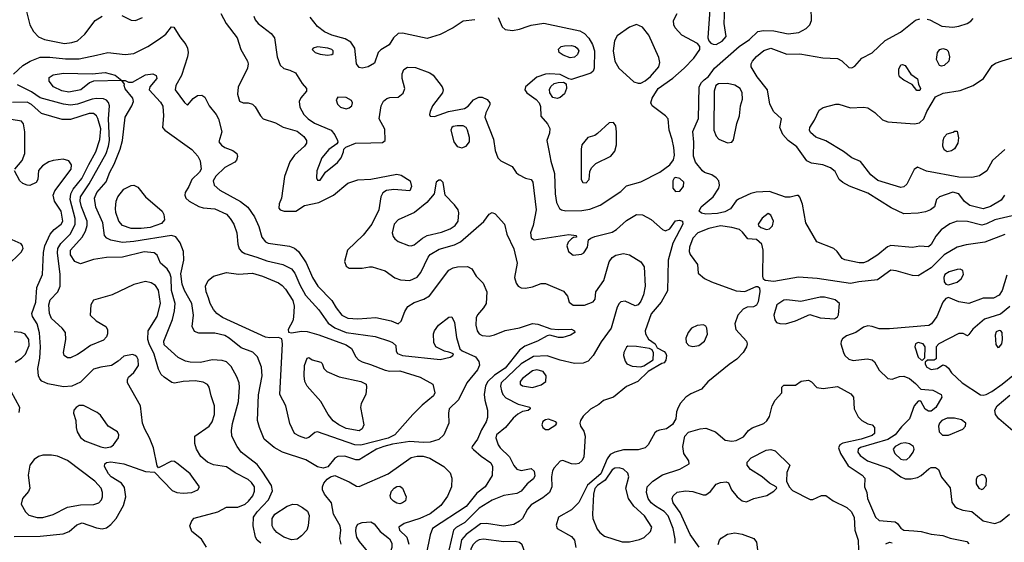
# Model space of a CAD drawing. Extents: x 1173029 to 1307123, y 522559 to 678521.
# Tile 498 of 623: x 1222294 to 1229111, y 636480 to 640101. Entities that reach past the tile are written whole.
import ezdxf

# ---------------------------------------------------------------- set-up
doc = ezdxf.new("R2010")
doc.units = 0

msp = doc.modelspace()

# ---------------------------------------------------------------- linework, layer by layer
at = {"layer": '0CON10XD'}
for points in [[(1227073.9, 640205), (1227058.5, 639975), (1227065.4, 639955.4), (1227079.5, 639939.5), (1227095, 639930.6), (1227115, 639929.1), (1227157.2, 639952.8), (1227186.2, 639985), (1227172.3, 640075), (1227175.5, 640185.5)], [(1222335.6, 640175.6), (1222363.6, 640065), (1222389.7, 640019.7), (1222425, 639981.8), (1222465, 639963.9), (1222605, 639935.3), (1222655, 639942.3), (1222694.7, 639955.3), (1222745, 640000), (1222815.5, 640095), (1222864.8, 640125.2)], [(1223000.7, 640130.7), (1223065, 640098.5), (1223095, 640095.4), (1223145, 640115.6)], [(1223687.1, 640145), (1223722.9, 640075), (1223800, 639975), (1223824, 639894), (1223871.8, 639815), (1223876.4, 639795), (1223871.8, 639765), (1223807.3, 639632.7), (1223802.5, 639585), (1223815, 639536.7), (1223840, 639525), (1223875, 639525.8), (1223905, 639517.1), (1223925, 639497.1), (1223960.4, 639435), (1223980, 639415), (1224065.9, 639385.9), (1224117.2, 639357.2), (1224215, 639328.5), (1224261.9, 639291.9), (1224280, 639265), (1224278.5, 639245), (1224266.7, 639225), (1224196.6, 639163.4), (1224164.6, 639115.4), (1224127.7, 639015), (1224106.9, 638865), (1224090, 638825), (1224088, 638795), (1224096.7, 638785), (1224125, 638775.7), (1224205, 638775.7), (1224266.7, 638815), (1224365, 638834.7), (1224466.5, 638885), (1224565, 638968.9), (1224635, 638991.9), (1224724.4, 638995.6), (1224905, 639030.5), (1224935, 639023.5), (1224998.1, 638985), (1225006.9, 638945), (1224995, 638916.2), (1224885, 638924.6), (1224832.8, 638917.2), (1224807.6, 638902.4), (1224794.4, 638875), (1224780.5, 638785), (1224731.5, 638685), (1224671.9, 638608.1), (1224563.1, 638505), (1224543.5, 638425), (1224555, 638393.8), (1224575, 638378.8), (1224665, 638380), (1224715, 638390), (1224735, 638388.1), (1224825, 638361.9), (1224892.1, 638312.1), (1224929.8, 638299.8), (1224995, 638295.4), (1225045, 638318.5), (1225070.8, 638349.2), (1225121.2, 638455), (1225136, 638474), (1225198.5, 638511.5), (1225305, 638541.6), (1225345, 638561.5), (1225506.5, 638703.5), (1225545, 638754), (1225565, 638766), (1225585, 638756), (1225649.4, 638685), (1225667.7, 638615), (1225714.1, 638514.1), (1225737.8, 638415), (1225720, 638315), (1225732, 638275), (1225745.8, 638255.8), (1225765, 638244), (1225795, 638242), (1225845, 638250.8), (1225905, 638272.5), (1225935, 638272.5), (1226059.4, 638219.4), (1226086.4, 638186.4)], [(1223914.4, 640125), (1223925, 640100), (1223945.3, 640075.3), (1224035, 640006.5), (1224059.1, 639975), (1224076.5, 639845), (1224096.8, 639786.8), (1224122.1, 639762.1), (1224165, 639750.6), (1224202.4, 639732.4), (1224249.3, 639659.3), (1224280, 639625), (1224280, 639605), (1224241.1, 639558.9), (1224229.4, 639535), (1224234.5, 639495), (1224261.5, 639445), (1224291.2, 639415), (1224335.2, 639385.2), (1224450, 639335), (1224475, 639303.8), (1224494.2, 639265), (1224496.2, 639253.8), (1224489.5, 639240.5), (1224435, 639201.5), (1224385.6, 639145), (1224350.8, 639055), (1224350, 639005), (1224355, 638990), (1224375, 638990), (1224411.2, 639045), (1224495, 639112.7), (1224519.5, 639145), (1224536, 639185), (1224537.5, 639205), (1224551.7, 639218.3), (1224620, 639245), (1224725, 639247.1), (1224805, 639250.8), (1224823.8, 639265), (1224821.7, 639341.7), (1224783.5, 639415), (1224795.5, 639505), (1224812.7, 639537.3), (1224835, 639555.6), (1224857.2, 639562.8), (1224915, 639563.9), (1224948.2, 639591.8), (1224960.3, 639625), (1224942.5, 639695), (1224942.7, 639727.3), (1224954.4, 639755.6), (1224978.5, 639771.5), (1225035, 639770), (1225134.1, 639734.1), (1225156.5, 639716.5), (1225220, 639635), (1225225.6, 639615), (1225221.9, 639595), (1225153.1, 639505), (1225136.2, 639465), (1225131.2, 639445), (1225135, 639433.3), (1225165, 639431.2), (1225262.5, 639465), (1225373.7, 639486.3), (1225398, 639502), (1225435, 639547.1), (1225473.3, 639565), (1225495, 639564.6), (1225529.5, 639549.5), (1225548.1, 639525), (1225548.5, 639511.5), (1225520.5, 639455), (1225513.6, 639425), (1225575, 639273.3), (1225586.5, 639195), (1225603.6, 639143.6), (1225625, 639122.5), (1225703.3, 639085), (1225732.1, 639042.1), (1225748.3, 639028.3), (1225795, 639004), (1225835, 638993.8), (1225847.1, 638975), (1225868.9, 638785), (1225848.2, 638675), (1225829.5, 638625), (1225835, 638590), (1225855, 638577.1), (1226095, 638613.3), (1226147, 638607), (1226150, 638595), (1226128.3, 638591.7), (1226115, 638582.5), (1226091.2, 638558.8), (1226082, 638535), (1226092.5, 638495), (1226125, 638469.2), (1226182.7, 638477.3), (1226198.8, 638485), (1226226, 638525), (1226232.5, 638575), (1226247.5, 638587.5), (1226275, 638600), (1226395, 638629.2), (1226425, 638647.9), (1226495, 638710.6), (1226565, 638751.9), (1226605, 638748.9), (1226665, 638717.5), (1226745, 638647.1), (1226765, 638639.2), (1226795, 638651.2), (1226835, 638706.7), (1226863, 638713), (1226883.8, 638705), (1226884.2, 638685), (1226816.7, 638553.3), (1226783.6, 638435), (1226778.3, 638221.7), (1226735.4, 638144.6), (1226665, 638064.4), (1226624.5, 637945), (1226625.7, 637925), (1226648.6, 637888.6), (1226693.3, 637855), (1226707, 637827), (1226755, 637802.5), (1226767.6, 637787.6), (1226771.9, 637775), (1226767.6, 637742.4), (1226755, 637723.8), (1226740.7, 637719.3)], [(1225605.9, 640115.9), (1225635, 640052.9), (1225655.5, 640034.5), (1225705, 640026.6), (1225755, 640034.6), (1225814.5, 640055.5), (1225835.7, 640064.3), (1225921.7, 640078.3), (1226173.1, 640023.1), (1226205, 640006.2), (1226233.7, 639973.7), (1226260.2, 639930.2), (1226273.9, 639885), (1226270.5, 639765), (1226264.5, 639745.5), (1226249.3, 639730.7), (1226115, 639688.1), (1226095, 639691.2), (1226035, 639721.8), (1225965, 639727.1), (1225935, 639723.5), (1225875, 639704.2), (1225795.8, 639635), (1225792, 639615), (1225804.2, 639595), (1225869.1, 639549.1), (1225891.2, 639525), (1225899.5, 639499.5), (1225902.7, 639432.7), (1225948.9, 639378.9), (1225965, 639346.7), (1225962.2, 639315), (1225944.5, 639265), (1225957.3, 639195), (1225970.9, 639120.9), (1225997.7, 639035), (1226001.9, 638895), (1226011.2, 638835), (1226032.1, 638792.1), (1226045, 638782.9), (1226075, 638776.7), (1226185, 638778.8), (1226241.5, 638788.5), (1226312.8, 638817.2), (1226455, 638910), (1226495, 638951.2), (1226595, 638978), (1226725, 639044), (1226795, 639095.8), (1226819.8, 639130.2), (1226827.2, 639162.8), (1226823.8, 639215), (1226812.3, 639272.3), (1226789.4, 639335), (1226782.9, 639415), (1226765.3, 639435.3), (1226673.4, 639503.4), (1226664.5, 639525), (1226673, 639557), (1226715.4, 639625), (1226814.8, 639695.2), (1226894.8, 639765.2), (1226961.2, 639835), (1227003.3, 639895), (1227002.9, 639915), (1226986.4, 639936.4), (1226878, 639995), (1226831.1, 640045), (1226822.2, 640065), (1226821.5, 640095), (1226846.9, 640145)], [(1229165, 638741.4), (1229045, 638715.2), (1228986.7, 638686.7), (1228955, 638677.3), (1228855, 638702), (1228785, 638705.9), (1228733.2, 638686.8), (1228674.7, 638645.3), (1228637.6, 638602.4), (1228605, 638544.2), (1228585, 638528.6), (1228525, 638533.3), (1228475, 638522), (1228325, 638537.3), (1228302.6, 638527.4), (1228235, 638472.9), (1228165, 638427.3), (1228135, 638417.7), (1228105, 638417.7), (1228006.4, 638436.4), (1227987.8, 638447.8), (1227953.8, 638495), (1227930, 638515), (1227813.1, 638563.1), (1227736.9, 638695), (1227714.3, 638824.3), (1227695, 638872.5), (1227685, 638882.5), (1227675, 638883.3), (1227629.3, 638870.7), (1227595, 638871.2), (1227485, 638910.4), (1227393.9, 638906.1), (1227355, 638896.5), (1227271.3, 638858.7), (1227254.4, 638845.6), (1227215, 638790), (1227175, 638770.7), (1227125, 638759.3), (1227045, 638754.6), (1227015, 638760), (1226997.5, 638775), (1227011.9, 638805), (1227095.4, 638874.6), (1227134, 638935), (1227140, 638955), (1227134, 638985), (1227116.4, 639006.4), (1227086.2, 639026.2), (1227035, 639042.9), (1227020.9, 639055), (1226973.9, 639113.9), (1226958, 639155), (1226961.7, 639251.7), (1226953.9, 639326.1), (1226993.1, 639416.9), (1226999.1, 639635), (1227013.5, 639666.5), (1227034, 639685), (1227063.1, 639706.9), (1227104, 639765), (1227274.6, 639915), (1227346.5, 639965), (1227405, 640019.4), (1227444, 640026), (1227515, 640023.8), (1227615, 640003.3), (1227687.6, 640012.4), (1227739.9, 640040.1), (1227763.5, 640065), (1227776.5, 640095), (1227774.6, 640184.6)], [(1222250.4, 639725), (1222315, 639783.3), (1222365.6, 639815), (1222435, 639841.8), (1222501.5, 639841.5), (1222611, 639829), (1222705, 639829.5), (1222825.3, 639854.7), (1222905, 639873.5), (1223025, 639860.9), (1223085, 639866.5), (1223182, 639915), (1223262.2, 639967.8), (1223305, 640000.8), (1223345, 640051.2), (1223360.3, 640050.3), (1223401.7, 639981.7), (1223445, 639930), (1223456.1, 639905), (1223460, 639875), (1223455.9, 639844.1), (1223413.5, 639715), (1223373.8, 639645), (1223371.2, 639615), (1223435, 639527.1), (1223455, 639510), (1223494.4, 639555), (1223524, 639576), (1223555, 639577.5), (1223575, 639564.3), (1223605.4, 639505), (1223655, 639445.5), (1223669.7, 639415), (1223694.5, 639325), (1223672.5, 639255), (1223691.2, 639231.2), (1223715, 639215.7), (1223770, 639195), (1223796.7, 639175), (1223803, 639153), (1223795, 639127.5), (1223783.8, 639115), (1223713.1, 639076.9), (1223652.4, 639017.6), (1223632.7, 638985), (1223640.6, 638955), (1223680.7, 638920.7), (1223822.7, 638842.7), (1223872.4, 638802.4), (1223920, 638735), (1223949.5, 638669.5), (1223970.5, 638595), (1223995, 638561.8), (1224015, 638553.4), (1224162, 638532), (1224197.3, 638517.3), (1224225.2, 638495.2), (1224277.1, 638417.1), (1224322.1, 638315), (1224358.8, 638255), (1224455.2, 638155.2), (1224485.7, 638105.7), (1224523.8, 638055), (1224565, 638033.1), (1224635, 638027.8), (1224758.9, 638038.9), (1224865, 638014.5), (1224915, 637994.4), (1224935, 638012.5), (1224959.7, 638080.3), (1224980.6, 638115), (1225025, 638142.5), (1225091.2, 638165), (1225131.1, 638188.9), (1225265.7, 638365), (1225295, 638382.2), (1225325, 638390), (1225395, 638391.4), (1225424.4, 638374.4), (1225455.4, 638325.4), (1225501.8, 638275), (1225527.5, 638215), (1225523.8, 638135), (1225505.3, 638104.7), (1225462.9, 638057.1), (1225454.5, 638035), (1225451.8, 637985), (1225460.5, 637945), (1225475, 637924.4), (1225495, 637913.3), (1225545, 637909.6), (1225581.1, 637918.9), (1225655, 637948.5), (1225755, 637965.4), (1225845.3, 637995.3), (1225881.5, 637991.5), (1225970.5, 637960.5), (1226025, 637953.8), (1226115, 637958), (1226135.9, 637945.9), (1226136.7, 637935), (1226107.5, 637915), (1226055, 637900), (1226025, 637900), (1225965, 637916.2), (1225945, 637912), (1225880, 637875), (1225791.5, 637838.5), (1225755, 637811.5), (1225655, 637686.1), (1225582.1, 637637.9), (1225535.9, 637595), (1225519.1, 637565), (1225508.7, 637505), (1225513.2, 637465), (1225533.1, 637395), (1225532.2, 637345), (1225523.6, 637315), (1225491, 637259), (1225463.8, 637196.2), (1225426.2, 637145), (1225423.3, 637135), (1225435, 637123.8), (1225488.1, 637078.1), (1225555, 637032), (1225568.1, 637005), (1225565, 636943.3), (1225515.6, 636865), (1225458, 636822), (1225385, 636729.7), (1225152.7, 636575), (1225135, 636533.3), (1225108.2, 636395)], [(1225445, 640101.4), (1225365, 640090), (1225294.3, 640045), (1225205, 639999.7), (1225115, 639971.2), (1225081.7, 639978.3), (1224945, 640006.9), (1224915, 640004.5), (1224881.9, 639975), (1224852.7, 639927.3), (1224795, 639893.3), (1224776.7, 639875), (1224749.7, 639800.3), (1224706.2, 639775), (1224665, 639764.6), (1224645, 639769.5), (1224626.1, 639795), (1224613.8, 639903.8), (1224586.6, 639946.6), (1224547.7, 639967.7), (1224454.8, 639994.8), (1224405, 640016.6), (1224355.5, 640055), (1224305, 640118.1)], [(1226575, 639660.5), (1226595, 639662.1), (1226625, 639676.9), (1226661.7, 639708.3), (1226718.9, 639775), (1226726.9, 639805), (1226719.5, 639839.5), (1226650.4, 639995), (1226605, 640050.5), (1226565, 640068.9), (1226515, 640049.1), (1226430.4, 639989.6), (1226411.8, 639955), (1226401.8, 639885), (1226414.7, 639815), (1226442.8, 639765), (1226545, 639671.8), (1226575, 639660.5)], [(1229113.3, 638885), (1229088.3, 638851.7), (1229015, 638808), (1228965, 638791.2), (1228873.3, 638813.3), (1228835, 638841.2), (1228796.4, 638895), (1228755, 638907.3), (1228661.2, 638875), (1228641.2, 638855), (1228626.7, 638805), (1228600, 638785), (1228565, 638769.5), (1228515, 638760.8), (1228415, 638756.7), (1228326.9, 638796.9), (1228165, 638899.6), (1228038.7, 638948.7), (1227992.6, 638972.6), (1227968.6, 638995), (1227940.3, 639050.3), (1227908, 639075), (1227855, 639096.5), (1227775, 639106.5), (1227743.3, 639123.3), (1227675, 639220), (1227614, 639265), (1227578, 639305), (1227556.2, 639355), (1227568.8, 639415), (1227515, 639464), (1227488.2, 639515), (1227472.1, 639615), (1227400.5, 639705), (1227357.5, 639775), (1227358.5, 639795), (1227368.5, 639815), (1227395, 639845.5), (1227445, 639886.9), (1227495, 639903.8), (1227605, 639861.5), (1227695, 639865.5), (1227855, 639837.8), (1227955, 639831.4), (1227985, 639815.8), (1228035, 639770), (1228055, 639768), (1228075, 639780), (1228124, 639835), (1228195, 639871.4), (1228285, 639957.8), (1228392.9, 640015), (1228495, 640096.9), (1228525, 640107.8)], [(1228575.8, 640104.2), (1228595, 640100.8), (1228677.4, 640057.4), (1228755, 640050), (1228795, 640055.4), (1228853.8, 640075), (1228879.5, 640090.5), (1228895, 640108.6)], [(1226105, 639836.5), (1226056, 639855), (1226029.4, 639875), (1226025, 639898), (1226042.5, 639915), (1226065, 639920.3), (1226115, 639922.9), (1226140.6, 639915), (1226154.5, 639905), (1226164.5, 639885), (1226155, 639860.8), (1226135, 639842.5), (1226105, 639836.5)], [(1224425, 639855.6), (1224455, 639860), (1224465, 639867.5), (1224464.2, 639885), (1224454, 639895), (1224426.7, 639905), (1224355, 639912.7), (1224326.7, 639905), (1224318.8, 639895), (1224338.8, 639875), (1224375, 639862.7), (1224425, 639855.6)], [(1228675, 639779.2), (1228661.2, 639785), (1228642.5, 639825), (1228648, 639875), (1228663.8, 639895), (1228685, 639901.4), (1228710, 639895), (1228723, 639883), (1228732.5, 639845), (1228725.8, 639815), (1228695, 639782.9), (1228675, 639779.2)], [(1229115, 639201.4), (1229029.2, 639125), (1228989.4, 639055), (1228939.7, 639020.3), (1228885, 639007.8), (1228795, 639010.7), (1228571.7, 639051.7), (1228509.3, 639080.7), (1228485.9, 639064.1), (1228435, 638962.9), (1228415, 638944.4), (1228395, 638938.5), (1228235, 638986.9), (1228186.1, 639026.1), (1228115, 639119.2), (1228055, 639143.5), (1227997.8, 639187.8), (1227875, 639261.1), (1227805, 639286.9), (1227769.5, 639319.5), (1227762.1, 639335), (1227764.5, 639355), (1227797.8, 639405), (1227828.8, 639475), (1227857.5, 639492.5), (1227945, 639516.1), (1227965, 639515.3), (1228045, 639489.7), (1228135, 639494.7), (1228165, 639489.6), (1228215, 639458.5), (1228267.9, 639407.9), (1228303.4, 639393.4), (1228489.1, 639380.9), (1228523.4, 639386.6), (1228553.5, 639415), (1228573.5, 639465), (1228635, 639566.7), (1228686.7, 639593.3), (1228805, 639610.9), (1228895, 639645.8), (1228967.1, 639695), (1229026.4, 639783.6), (1229050.4, 639799.6), (1229095.5, 639815.5), (1229165, 639836.8)], [(1228525, 639610), (1228505, 639611.2), (1228473, 639653), (1228415, 639682), (1228386.2, 639705), (1228380, 639725), (1228380.5, 639759.5), (1228395, 639788.8), (1228405, 639791.2), (1228425, 639783.3), (1228463, 639723), (1228510.7, 639690.7), (1228517.5, 639655), (1228531.2, 639625), (1228525, 639610)], [(1224395, 636994.3), (1224355, 637004.4), (1224275, 637051.1), (1224114.3, 637104.3), (1224055, 637138.2), (1223987.3, 637195), (1223953.8, 637275), (1223941.1, 637325), (1223947.7, 637502.3), (1223972.7, 637635), (1223967.7, 637695), (1223941.2, 637765), (1223907.6, 637797.6), (1223828, 637828), (1223745.2, 637895.2), (1223715, 637912.5), (1223645, 637930), (1223535, 637928.6), (1223505, 637940), (1223487.5, 637975), (1223498, 638055), (1223485, 638135.8), (1223433.8, 638225), (1223418.1, 638268.1), (1223410.4, 638339.6), (1223429.3, 638435), (1223428.7, 638495), (1223405.7, 638555.7), (1223375, 638597.1), (1223345, 638606.6), (1223084.8, 638565.2), (1223005, 638558.4), (1222924.3, 638574.3), (1222897.8, 638587.8), (1222881.8, 638605), (1222868.9, 638695), (1222822.2, 638802.2), (1222811.8, 638865), (1222829.1, 638905), (1222893.2, 638976.8), (1222917.2, 639045), (1222948.5, 639101.5), (1222988.4, 639205), (1223006.6, 639265), (1223023.6, 639425), (1223071.1, 639505), (1223080.8, 639535), (1223077.1, 639557.1), (1223025, 639623.3), (1223017.5, 639645), (1223020, 639655), (1223000, 639680), (1222805, 639674.6), (1222777.2, 639662.8), (1222717.5, 639615), (1222635, 639599.5), (1222585, 639607.6), (1222528, 639635), (1222498.1, 639675), (1222498.3, 639701.7), (1222525, 639719.6), (1222598.1, 639731.9), (1222794.7, 639725.3), (1222885, 639736), (1222955, 639716.5), (1223000, 639680), (1223025, 639680), (1223048.3, 639668.3), (1223075, 639667.5), (1223165, 639720), (1223215, 639725.6), (1223238.8, 639715), (1223244, 639695), (1223194.2, 639635.8), (1223190, 639615), (1223269.4, 639529.4), (1223285, 639503.3), (1223289.4, 639435), (1223283.6, 639353.6), (1223299.2, 639335), (1223485, 639201.9), (1223527.8, 639155), (1223543.7, 639123.7), (1223550.8, 639065), (1223538.2, 639045), (1223486.2, 638995), (1223465.2, 638944.8), (1223438.8, 638905), (1223436.2, 638885), (1223444.5, 638865), (1223467.5, 638845), (1223535, 638807.5), (1223565, 638797.7), (1223645, 638790), (1223725, 638753.3), (1223751.8, 638725), (1223776.2, 638685), (1223797.5, 638625), (1223803.5, 638545), (1223812.6, 638512.6), (1223828.6, 638495), (1223852, 638482), (1223934.6, 638455.4), (1224005, 638430.6), (1224115.3, 638405.3), (1224175.2, 638375.2), (1224199.4, 638345), (1224233.5, 638263.5), (1224272.5, 638192.5), (1224365, 638090.5), (1224429.9, 637999.9), (1224476.6, 637966.6), (1224555, 637934.8), (1224755, 637905.9), (1224854, 637875), (1224876, 637865), (1224898, 637845), (1224900, 637805), (1224909.1, 637789.1), (1224945, 637773.8), (1225205, 637747.5), (1225275, 637764), (1225292.5, 637775), (1225296.4, 637786.4), (1225265, 637798.8), (1225235, 637803.8), (1225176.2, 637835), (1225161.2, 637865), (1225160, 637925), (1225166, 637945), (1225194.6, 637985.4), (1225265, 638039.2), (1225285, 638042), (1225303.7, 638003.7), (1225319.1, 637899.1), (1225340.3, 637820.3), (1225356.6, 637806.6), (1225450.8, 637765), (1225472.2, 637732.2), (1225477, 637707), (1225463.6, 637675), (1225390.4, 637585), (1225332.9, 637467.1), (1225267.8, 637405), (1225262.2, 637375), (1225264.4, 637305.6), (1225230.4, 637225), (1225195, 637193.2), (1225135, 637175.4), (1225087.8, 637172.2), (1224995, 637178.1), (1224875, 637160.1), (1224815, 637145.4), (1224763.8, 637125), (1224645, 637052.7), (1224621.5, 637051.5), (1224545, 637076.2), (1224495.5, 637074.5), (1224475, 637064), (1224427.3, 637002.7), (1224395, 636994.3)], [(1223964.3, 636474.3), (1223937.8, 636495), (1223926.5, 636515), (1223910.5, 636595), (1223912.1, 636655), (1223937.8, 636692.2), (1224016.9, 636775), (1224043.1, 636836.9), (1224037.1, 636875), (1223973, 636973), (1223939.1, 637019.1), (1223826.7, 637105), (1223799.1, 637145), (1223763.8, 637215), (1223761.1, 637255), (1223767.1, 637302.9), (1223809.1, 637455), (1223816.2, 637555), (1223812.7, 637585), (1223797.7, 637627.7), (1223758.7, 637698.7), (1223725, 637731.5), (1223695, 637740.9), (1223626.2, 637743.8), (1223545, 637726.7), (1223475, 637728), (1223442, 637735), (1223391.8, 637761.8), (1223295, 637847.5), (1223292.3, 637875), (1223351.4, 638025), (1223365.3, 638085), (1223369.2, 638135), (1223343.9, 638226.1), (1223341.7, 638315), (1223333.5, 638345), (1223314.3, 638374.3), (1223267.9, 638415), (1223245, 638470), (1223226, 638486), (1223155, 638492.3), (1223005, 638456.4), (1222895, 638453.4), (1222805, 638440), (1222715, 638410.8), (1222676.6, 638426.6), (1222645, 638472.5), (1222644.7, 638505), (1222727.2, 638595), (1222749.4, 638635), (1222761.6, 638675), (1222760.2, 638705), (1222721.3, 638805), (1222713.3, 638845), (1222715.2, 638875), (1222774.9, 638965.1), (1222892.2, 639175), (1222909.6, 639225), (1222915.6, 639265), (1222909, 639415), (1222915.4, 639505), (1222908.6, 639528.6), (1222895, 639544.4), (1222874, 639554), (1222825, 639556.3), (1222795, 639551.8), (1222693.7, 639516.3), (1222645, 639509.8), (1222598, 639515), (1222435, 639559.1), (1222375, 639601.1), (1222279.5, 639649.5)], [(1226015, 639555.6), (1225985, 639561.2), (1225964.4, 639594.4), (1225962.4, 639617.6), (1225971.4, 639638.6), (1225995, 639658.1), (1226022.8, 639667.2), (1226058.1, 639668.1), (1226077.3, 639657.3), (1226079.5, 639625), (1226065, 639588.6), (1226035, 639561.1), (1226015, 639555.6)], [(1227195, 639248), (1227225, 639253.3), (1227235, 639270), (1227258.8, 639381.2), (1227276.7, 639435), (1227283.3, 639505), (1227298.8, 639551.2), (1227295.8, 639595), (1227281.4, 639625), (1227245, 639648.8), (1227195, 639660), (1227132.4, 639657.6), (1227114.4, 639645.6), (1227103.1, 639605), (1227099.1, 639335), (1227115, 639293.8), (1227135, 639274), (1227195, 639248)], [(1223665, 636692.2), (1223725, 636724.4), (1223805, 636724), (1223855, 636745.3), (1223879.2, 636765), (1223907.9, 636802.1), (1223919.7, 636835), (1223918.8, 636865), (1223898.9, 636895), (1223875.2, 636915.2), (1223785, 636961.8), (1223725, 637002.3), (1223636.7, 637016.7), (1223594.3, 637035), (1223546.9, 637075), (1223517.8, 637125), (1223507.1, 637165), (1223506, 637215), (1223605, 637285.6), (1223626.4, 637315), (1223642.3, 637365), (1223643.8, 637425), (1223618.8, 637495), (1223605.4, 637555.4), (1223595, 637574.2), (1223565, 637590.4), (1223509.2, 637599.2), (1223426.3, 637593.7), (1223365, 637582.5), (1223347.6, 637587.6), (1223293.8, 637623.8), (1223274.1, 637644.1), (1223255, 637679.2), (1223226, 637785), (1223190.2, 637855), (1223181.8, 637885), (1223183.5, 637945), (1223245.4, 638045), (1223268, 638135), (1223255, 638227.5), (1223235, 638259.4), (1223205, 638277.5), (1223165, 638286.5), (1223085, 638266.1), (1222935, 638195.4), (1222805, 638158), (1222787.1, 638125), (1222781.4, 638055), (1222822.9, 638015), (1222890, 637975), (1222901.4, 637955), (1222901.4, 637925), (1222894.2, 637905), (1222875, 637880.8), (1222785, 637844.5), (1222726.7, 637803.3), (1222695, 637780.6), (1222645, 637758.6), (1222625, 637758.6), (1222600.8, 637775), (1222597.1, 637795), (1222614.4, 637885), (1222610, 637935), (1222588.6, 637965), (1222515, 638032.2), (1222500.2, 638065), (1222495.2, 638125), (1222505, 638159.6), (1222558.4, 638215), (1222573.1, 638255), (1222574.2, 638335), (1222554.8, 638485), (1222557.7, 638515), (1222578.5, 638551.5), (1222645, 638616.7), (1222677.7, 638685), (1222677.1, 638725), (1222644.4, 638855), (1222647.1, 638895), (1222663.3, 638926.7), (1222725, 639000), (1222771.6, 639098.4), (1222821.5, 639185), (1222848.6, 639271.4), (1222855.6, 639345), (1222835, 639417.1), (1222824.7, 639435), (1222805, 639451.6), (1222775, 639450.7), (1222645, 639409.1), (1222588.9, 639408.9), (1222445, 639450.8), (1222374.6, 639514.6), (1222345, 639530.5), (1222245, 639527.2)], [(1224555, 639484.4), (1224575, 639490.6), (1224592.5, 639505), (1224598.6, 639525), (1224590.7, 639540.7), (1224555, 639562.5), (1224496.2, 639563.8), (1224484, 639545), (1224494, 639515), (1224515.5, 639495.5), (1224555, 639484.4)], [(1222261.2, 639065), (1222311.9, 639125), (1222328.5, 639175), (1222330, 639325), (1222320.8, 639380.8), (1222307.5, 639397.5), (1222235, 639410)], [(1226215, 638971.2), (1226236.2, 638995), (1226240.7, 639049.3), (1226252.5, 639075), (1226283.9, 639106.1), (1226386.2, 639155), (1226415, 639190), (1226426.9, 639235), (1226426.9, 639325), (1226422, 639365), (1226405, 639388.8), (1226375, 639386), (1226295, 639313.3), (1226275, 639300), (1226227.5, 639285), (1226186.7, 639235), (1226181.2, 639205), (1226181.2, 638995), (1226192.7, 638972.7), (1226215, 638971.2)], [(1225355, 639214.4), (1225385, 639225.7), (1225408.5, 639255), (1225409.1, 639285), (1225395.4, 639335.4), (1225384.5, 639354.5), (1225365, 639365.6), (1225323.2, 639366.8), (1225295, 639360.8), (1225285, 639353.3), (1225279.4, 639335), (1225298.6, 639255), (1225322.4, 639222.4), (1225355, 639214.4)], [(1228715, 639186), (1228695, 639198.8), (1228685.7, 639225), (1228687.5, 639265), (1228695, 639286.7), (1228715, 639311.2), (1228757.5, 639322.5), (1228765, 639330), (1228785, 639330), (1228793, 639283), (1228788.8, 639245), (1228765, 639206.2), (1228745, 639192), (1228715, 639186)], [(1222255, 636520), (1222435, 636523.4), (1222595, 636538.9), (1222635.3, 636554.7), (1222688.4, 636601.6), (1222725.3, 636615.3), (1222825, 636580.5), (1222865, 636574.5), (1222895, 636581.2), (1222925, 636603.8), (1222960.7, 636645), (1223012.9, 636735), (1223029.1, 636795), (1223020.2, 636860.2), (1222999.6, 636889.6), (1222928.1, 636935), (1222908.9, 636955), (1222881.1, 637005), (1222884.2, 637025), (1222895, 637033.1), (1222925, 637036.9), (1223015, 637024.5), (1223165, 636971.5), (1223226.7, 636966.7), (1223349.5, 636839.5), (1223382.5, 636825), (1223425, 636821.1), (1223486.7, 636825), (1223527.5, 636845), (1223538.8, 636865), (1223474.4, 636955), (1223390.9, 637020.9), (1223365, 637040.5), (1223345, 637043.3), (1223265, 637000), (1223255, 636997.5), (1223245, 637010), (1223219.5, 637135), (1223193.5, 637205), (1223159.3, 637265), (1223145.3, 637305), (1223131.1, 637425), (1223041.4, 637585), (1223039.2, 637605), (1223048, 637625), (1223085, 637656), (1223115.7, 637705), (1223113.6, 637746.4), (1223105.8, 637765), (1223094.4, 637774.4), (1223075, 637780.6), (1223015, 637770.8), (1222976.2, 637735), (1222928.8, 637705), (1222855, 637694.5), (1222805, 637679.1), (1222715, 637589.5), (1222655, 637562.3), (1222597, 637557), (1222488.8, 637578.8), (1222447, 637597), (1222432.2, 637612.2), (1222424.5, 637634.5), (1222420, 637685), (1222433.3, 637756.7), (1222438.9, 637835), (1222432.1, 637932.1), (1222414, 637994), (1222382.7, 638045), (1222377.5, 638065), (1222404.7, 638145), (1222411.8, 638245), (1222450.8, 638335), (1222458.9, 638488.9), (1222467.5, 638535), (1222504.4, 638615.6), (1222532.8, 638647.2), (1222580, 638685), (1222591.5, 638705), (1222581.2, 638775), (1222534.6, 638845), (1222526.2, 638885), (1222538.2, 638915), (1222650.5, 639065), (1222651.9, 639095), (1222633.2, 639123.2), (1222595, 639135.6), (1222525, 639126.9), (1222495, 639117.3), (1222452.2, 639087.8), (1222424.5, 639055.5), (1222420, 638995), (1222407.4, 638972.6), (1222365, 638953.5), (1222344.6, 638954.6), (1222315, 638966.7), (1222294.3, 638985), (1222258.8, 639055)], [(1225005, 638535.4), (1225025, 638542.1), (1225082.1, 638587.9), (1225115, 638605.9), (1225215, 638629.5), (1225275, 638652), (1225308.8, 638675), (1225330.4, 638705), (1225333.9, 638763.9), (1225329.2, 638785), (1225305, 638818.2), (1225238.9, 638885), (1225225, 638972.5), (1225208.7, 638988.7), (1225195, 638990), (1225177.5, 638975), (1225164.5, 638895), (1225112.9, 638835), (1225026.5, 638765), (1224913.3, 638715), (1224886.2, 638685), (1224873.7, 638623.7), (1224879.5, 638599.5), (1224891.9, 638581.9), (1224915, 638563.8), (1224985, 638537.7), (1225005, 638535.4)], [(1226835, 638910), (1226865, 638914.2), (1226890.8, 638945), (1226892, 638975), (1226865, 639000), (1226835, 639008.8), (1226825, 639003.3), (1226815.8, 638985), (1226815.8, 638935), (1226835, 638910)], [(1223135, 638654), (1223065, 638654.3), (1223005.6, 638675), (1222980.4, 638705), (1222960, 638765), (1222956.3, 638793.7), (1222961.1, 638845), (1222973.3, 638875), (1223015, 638926), (1223065, 638952), (1223085, 638953.8), (1223111.2, 638941.2), (1223166, 638875), (1223280, 638775), (1223291.7, 638751.7), (1223296.7, 638715), (1223275, 638689.2), (1223197.9, 638662.1), (1223135, 638654)], [(1227465, 638648.8), (1227485, 638651.2), (1227505, 638673.3), (1227512.5, 638705), (1227495, 638747.5), (1227475, 638758.8), (1227435, 638726.7), (1227407.5, 638685), (1227410, 638675), (1227425, 638662.5), (1227465, 638648.8)], [(1229115, 638613.8), (1228975, 638559.7), (1228847.6, 638542.4), (1228785, 638524.6), (1228695, 638471.6), (1228605, 638381.6), (1228515, 638326.9), (1228475, 638328.9), (1228362.1, 638362.1), (1228325, 638367.1), (1228232.1, 638297.9), (1228104.5, 638284.5), (1228045, 638272.7), (1227815, 638308.8), (1227685, 638318.2), (1227515, 638287.7), (1227454.2, 638294.2), (1227444.1, 638304.1), (1227438.6, 638325), (1227441.2, 638505), (1227432.5, 638545), (1227395, 638577.5), (1227335, 638582.5), (1227299.3, 638629.3), (1227277.2, 638647.2), (1227225, 638661.8), (1227145, 638672.6), (1227065, 638655.6), (1226987.9, 638625), (1226953.3, 638586.7), (1226930.3, 638525), (1226929.7, 638495), (1226936.1, 638475), (1226985.7, 638405), (1226991.4, 638345), (1227035, 638307.5), (1227084.3, 638284.3), (1227255, 638221.9), (1227315, 638218.8), (1227393.6, 638253.6), (1227405, 638253.3), (1227415, 638242.5), (1227417.8, 638217.8), (1227407.2, 638147.2), (1227395, 638122.5), (1227375, 638112.9), (1227331.1, 638108.9), (1227302.9, 638095), (1227267.1, 638055), (1227245.7, 637995), (1227252.5, 637955), (1227325.5, 637875), (1227330.9, 637855), (1227326.5, 637835), (1227303.1, 637795), (1227260.1, 637749.9), (1227205, 637712.5), (1227057.9, 637592.1), (1227015, 637540.6), (1226940.6, 637509.4), (1226905.7, 637485), (1226870, 637445), (1226852.9, 637415), (1226840.8, 637385), (1226835.8, 637335), (1226813.4, 637296.6), (1226772.8, 637267.2), (1226722.5, 637257.5), (1226705, 637251.2), (1226691.9, 637238.1), (1226646, 637155), (1226625, 637136), (1226575, 637122.2), (1226475, 637121.3), (1226415, 637105.9), (1226382.1, 637087.9), (1226360.9, 637059.1), (1226317.2, 636955), (1226224.4, 636875.6), (1226164.1, 636755.9), (1226115, 636706.5), (1226024.2, 636655), (1226008.3, 636598.3), (1226016, 636575), (1226115, 636521.1), (1226135.3, 636495.3), (1226145.5, 636445)], [(1222205, 638392.9), (1222305, 638491.4), (1222316.9, 638515), (1222314.4, 638534.4), (1222305, 638548), (1222241.4, 638575)], [(1226086.4, 638186.4), (1226099.1, 638145), (1226125, 638123.2), (1226205, 638123.1), (1226265, 638146.2), (1226278, 638165), (1226282, 638215), (1226337.8, 638295), (1226375, 638424), (1226396.7, 638453.3), (1226420.2, 638469.8), (1226475, 638481.8), (1226515, 638472.7), (1226593.7, 638423.7), (1226617.9, 638387.9), (1226624.2, 638255), (1226613.1, 638195), (1226595, 638150.6), (1226575, 638126.5), (1226555, 638117.8), (1226485, 638150.5), (1226455, 638145.6), (1226445, 638136), (1226430.7, 638109.3), (1226390, 637965), (1226320.6, 637869.4), (1226264.6, 637775.4), (1226228.8, 637735), (1226195, 637720.8), (1226135, 637719.5), (1226035, 637741.8), (1225945, 637771.9), (1225851.5, 637768.5), (1225765, 637717.7), (1225628, 637585), (1225623, 637563), (1225629.2, 637529.2), (1225639.6, 637505), (1225660.4, 637480.4), (1225745, 637437.7), (1225825, 637417.5), (1225828.8, 637405), (1225815, 637392.9), (1225775, 637385.7), (1225741.9, 637368.1), (1225710.2, 637339.8), (1225658.2, 637275), (1225595.6, 637225), (1225590, 637205), (1225607.5, 637155), (1225620.9, 637135), (1225685, 637073.8), (1225715, 637013.3), (1225735, 636987.9), (1225765, 636976.9), (1225835, 636992.5), (1225855, 636972.5), (1225860.4, 636940.4), (1225850.4, 636919.6), (1225807.8, 636885), (1225765, 636834.6), (1225735, 636819.3), (1225645, 636804.1), (1225565, 636773.4), (1225475, 636717.7), (1225375, 636617.9), (1225316.3, 636583.7), (1225298, 636565), (1225265, 636426)], [(1224655, 637153.2), (1224615, 637156.3), (1224355, 637245.6), (1224338.1, 637241.9), (1224295, 637205.8), (1224275, 637200), (1224230, 637215), (1224196.7, 637235), (1224164.3, 637304.3), (1224135.8, 637425), (1224095.7, 637505), (1224114.2, 637855), (1224109.2, 637889.2), (1224085, 637898.8), (1224025, 637897.1), (1223995, 637902.5), (1223696.9, 638036.9), (1223657.8, 638065), (1223635, 638094.3), (1223612.3, 638135), (1223600.4, 638175), (1223584.4, 638215.6), (1223580.8, 638255), (1223598, 638295), (1223636.7, 638325), (1223725, 638350.6), (1223808.9, 638338.9), (1223905, 638345.3), (1223974.7, 638324.7), (1224085, 638278.4), (1224110.8, 638260.8), (1224135.2, 638235.2), (1224185.3, 638155), (1224194, 638116), (1224190.2, 638039.8), (1224184.5, 638015.5), (1224153.8, 637955), (1224156.1, 637936.1), (1224175, 637930.8), (1224245, 637942.3), (1224285, 637940.3), (1224365, 637917.7), (1224555, 637848.9), (1224592.1, 637822.1), (1224621.4, 637765), (1224639.2, 637745), (1224665, 637731.1), (1224723.5, 637713.5), (1224825, 637672), (1224856.7, 637666.7), (1224925, 637668.4), (1225067.1, 637625), (1225154, 637575), (1225169.2, 637515), (1225160, 637495), (1225079.9, 637430.1), (1225015, 637366.9), (1224892.2, 637225), (1224845, 637202.4), (1224655, 637153.2)], [(1228725, 638263.8), (1228785, 638282.9), (1228812, 638305), (1228829.2, 638335), (1228822.7, 638362.7), (1228805, 638372), (1228785, 638370.8), (1228728.8, 638355), (1228700, 638335), (1228691.1, 638315), (1228694.2, 638285), (1228705, 638270), (1228725, 638263.8)], [(1229128.6, 638331.4), (1229096.5, 638225), (1229075, 638192), (1229035, 638171.2), (1228965, 638173.1), (1228865, 638135.5), (1228795, 638145.8), (1228725, 638176.2), (1228705, 638170), (1228686.4, 638143.6), (1228643.3, 638045), (1228606.6, 637993.4), (1228587.7, 637982.3), (1228315, 637960), (1228245, 637960), (1228196.8, 637976.8), (1228165, 637979.2), (1228135, 637971.4), (1228082.5, 637935), (1228018, 637912), (1227989.6, 637890.4), (1227981.1, 637875), (1227980, 637855), (1227997.9, 637795), (1228007.9, 637775), (1228035, 637748.5), (1228065, 637740.4), (1228161.4, 637751.4), (1228195, 637745.7), (1228211.5, 637731.5), (1228243.6, 637673.6), (1228304.7, 637614.7), (1228335, 637611.2), (1228385, 637630), (1228415, 637631.8), (1228455, 637616), (1228495, 637581.1), (1228532.1, 637542.1), (1228615, 637535.3), (1228674.3, 637505), (1228678.1, 637485), (1228637.9, 637415), (1228605, 637389.6), (1228585, 637388.8), (1228563.5, 637403.5), (1228535, 637454.2), (1228525, 637460.8), (1228515, 637459.2), (1228487.1, 637425), (1228455.6, 637335), (1228399.9, 637280.1), (1228355.3, 637225), (1228305, 637193.9), (1228115, 637136.7), (1228099.5, 637125), (1228096.5, 637105), (1228112.3, 637082.3), (1228164.8, 637044.8), (1228315, 636992.5), (1228395, 636933.3), (1228425, 636920.9), (1228465, 636919.1), (1228510.5, 636929.5), (1228536.4, 636943.6), (1228589.5, 636990.5), (1228605, 636997.8), (1228635, 636999.2), (1228655.8, 636985.8), (1228675, 636931.2), (1228736.8, 636856.8), (1228747.7, 636757.7), (1228768.8, 636728.8), (1228786.9, 636716.9), (1228823.3, 636703.3), (1228885, 636693.3), (1228965, 636630), (1229045, 636610), (1229085, 636624.3), (1229146.7, 636675)], [(1227595, 637994.4), (1227665, 638015.8), (1227765, 638058.8), (1227835, 638035.7), (1227935, 638028), (1227955, 638042), (1227963.2, 638056.8), (1227969.5, 638135), (1227939.4, 638159.4), (1227865, 638178.9), (1227835, 638177.9), (1227701.2, 638148.8), (1227605, 638160.4), (1227585, 638157.1), (1227535.8, 638125), (1227514.5, 638054.5), (1227522.4, 638022.4), (1227534.4, 638004.4), (1227555.7, 637995.7), (1227595, 637994.4)], [(1229149.5, 638115), (1229085, 638060.8), (1228972.7, 638027.3), (1228892.8, 637957.2), (1228865, 637920), (1228855, 637910), (1228826.4, 637926.4), (1228795, 637926.2), (1228656.7, 637855), (1228640, 637835), (1228638.3, 637751.7), (1228625, 637742.5), (1228578.3, 637741.7), (1228562.5, 637727.5), (1228563.3, 637715), (1228575, 637694), (1228605, 637677.5), (1228647.5, 637685), (1228685, 637710), (1228705, 637703.3), (1228725, 637686.7), (1228746, 637655), (1228819.2, 637585), (1228945, 637502.9), (1228965, 637499.2)], [(1222262.5, 637727.5), (1222306.2, 637756.2), (1222335, 637782.9), (1222359.2, 637845), (1222356.2, 637885), (1222331.5, 637921.5), (1222303.3, 637935), (1222255, 637939.6)], [(1226955, 637836.2), (1226995, 637843.8), (1227034.3, 637875), (1227055, 637922.5), (1227051.9, 637965), (1227045, 637978), (1227027.9, 637987.9), (1226985, 637983.1), (1226945, 637963.1), (1226921.1, 637935), (1226905.5, 637895), (1226908.2, 637865), (1226925.8, 637845), (1226955, 637836.2)], [(1229065, 637831.2), (1229075, 637832), (1229094.2, 637855), (1229098.9, 637885), (1229095, 637933.3), (1229085.8, 637945), (1229075, 637947.8), (1229055, 637938.6), (1229047.8, 637915), (1229051.7, 637851.7), (1229065, 637831.2)], [(1226595, 637696), (1226615, 637703.3), (1226680, 637745), (1226683, 637793), (1226673, 637813), (1226653.3, 637823.3), (1226565, 637838.1), (1226505, 637838.8), (1226495, 637833.3), (1226475.7, 637795), (1226474.4, 637775), (1226485.6, 637735.6), (1226497.1, 637717.1), (1226535, 637700), (1226595, 637696)], [(1228545, 637742.5), (1228561.7, 637758.3), (1228563.8, 637835), (1228548.8, 637855), (1228515, 637864.4), (1228496, 637855), (1228491.4, 637835), (1228515, 637763.3), (1228535, 637743.8), (1228545, 637742.5)], [(1224645, 637252.5), (1224555, 637269.4), (1224503.3, 637295), (1224465, 637323.1), (1224429.2, 637365), (1224378.9, 637455), (1224285, 637561.2), (1224268.9, 637595), (1224264.6, 637635), (1224266.9, 637705), (1224285, 637756.7), (1224295, 637760), (1224320, 637745), (1224378.3, 637728.3), (1224388.3, 637718.3), (1224400, 637685), (1224420, 637665), (1224505, 637628), (1224655, 637595.6), (1224692, 637575), (1224695.8, 637555), (1224690.6, 637505), (1224658, 637442), (1224652.5, 637415), (1224675.7, 637294.3), (1224664.4, 637265.6), (1224645, 637252.5)], [(1226740.7, 637719.3), (1226645.9, 637664.1), (1226573.8, 637595), (1226495, 637559.5), (1226405, 637485.6), (1226335, 637464), (1226304.3, 637435.7), (1226245, 637402), (1226196, 637355), (1226176.2, 637325), (1226171.2, 637305), (1226176.7, 637285), (1226200.3, 637250.3), (1226208.9, 637215), (1226200.7, 637069.3), (1226186.7, 637045), (1226165, 637026.7), (1226145, 637021.2), (1226115, 637024), (1226055, 637046.7), (1226035, 637043.3), (1225995, 636997.5), (1225983.1, 636975), (1225975.4, 636935), (1225978.5, 636865), (1225961.9, 636825), (1225915, 636787.5), (1225835, 636740.9), (1225810.4, 636709.6), (1225775, 636646.2), (1225755, 636626.1), (1225715, 636603.8), (1225675, 636596.2), (1225643.1, 636593.1), (1225525, 636610), (1225485, 636608.7), (1225384.8, 636535), (1225352.6, 636497.4), (1225332.5, 636385)], [(1225845, 637554.1), (1225905, 637570.4), (1225936.9, 637595), (1225940, 637635), (1225918, 637665), (1225875, 637674.5), (1225845, 637669.2), (1225775, 637615.5), (1225757.8, 637595), (1225758.6, 637575), (1225774.2, 637565), (1225845, 637554.1)], [(1226832.7, 636475), (1226833.1, 636505), (1226817.5, 636575), (1226783.7, 636665), (1226755, 636694.7), (1226695, 636730.6), (1226666.2, 636755), (1226646.2, 636785), (1226634.7, 636824.7), (1226639.1, 636865), (1226676.9, 636905), (1226745, 636949.1), (1226865, 636987.8), (1226928.8, 637025), (1226926, 637045), (1226891.2, 637095), (1226884.6, 637145), (1226898.5, 637215), (1226925, 637242.5), (1227005, 637267.5), (1227045, 637272.1), (1227111.4, 637245), (1227177.8, 637187.8), (1227225, 637180.4), (1227255, 637186.2), (1227305, 637211.5), (1227340, 637255), (1227365, 637274.6), (1227445.5, 637304.5), (1227467.9, 637322.1), (1227485, 637352.5), (1227503.2, 637426.8), (1227524.2, 637465.8), (1227570, 637515), (1227570, 637555), (1227585, 637570), (1227665, 637570), (1227704.1, 637595.9), (1227755, 637604.2), (1227775, 637592.5), (1227812.4, 637552.4), (1227856, 637546), (1227955, 637560.3), (1228048.5, 637508.5), (1228067.1, 637485), (1228070.4, 637405), (1228099.4, 637349.4), (1228125, 637323.6), (1228165, 637302.2), (1228195, 637294), (1228212, 637275), (1228212.5, 637235), (1228195, 637220), (1228120.5, 637195), (1227992.5, 637167.5), (1227972.5, 637155), (1227962.7, 637135), (1227977.7, 637095), (1228029.4, 637009.4), (1228127.1, 636945), (1228144.2, 636925), (1228142, 636865), (1228158, 636825), (1228162.9, 636785), (1228218.5, 636655), (1228245, 636631.5), (1228355, 636621.9), (1228370.7, 636610.7), (1228395, 636577.8), (1228416, 636565), (1228485, 636559.5), (1228535, 636554.3), (1228605, 636536.4), (1228685, 636528.5), (1228735, 636509.4), (1228852.5, 636485), (1228865, 636470)], [(1228965, 637499.2), (1228985, 637504.2), (1229025.2, 637524.8), (1229095.4, 637575), (1229182.2, 637645)], [(1222290.3, 637379.7), (1222295.5, 637415), (1222235.6, 637525)], [(1229202.5, 637225), (1229073.1, 637335), (1229050, 637365), (1229044.4, 637395), (1229061.5, 637425), (1229149.3, 637500.7)], [(1222885, 637135.4), (1222925, 637142.9), (1222944, 637155), (1222977.1, 637205), (1222980, 637225), (1222970, 637245), (1222906, 637285), (1222852.4, 637362.4), (1222830.6, 637380.6), (1222735, 637427.8), (1222705, 637427.5), (1222684, 637415), (1222668, 637395), (1222666, 637375), (1222682, 637325), (1222683.8, 637275), (1222691.2, 637245), (1222715.5, 637205.5), (1222744.6, 637184.6), (1222855, 637140.8), (1222885, 637135.4)], [(1225935, 637261.4), (1225955, 637261.9), (1226006.7, 637295), (1226013.3, 637305), (1226006.7, 637315), (1225955, 637333.3), (1225935, 637330), (1225915, 637316.7), (1225907.9, 637295), (1225915, 637275.8), (1225935, 637261.4)], [(1228683, 637223), (1228725, 637223.1), (1228824, 637265), (1228842.5, 637285), (1228844.2, 637305), (1228815, 637329.1), (1228765, 637341.3), (1228715, 637340.6), (1228677.5, 637325), (1228661.1, 637305), (1228654.6, 637285), (1228659.2, 637245), (1228683, 637223)], [(1226997.9, 636447.9), (1226935, 636533.5), (1226867.3, 636687.3), (1226817.8, 636755), (1226811.1, 636785), (1226817.6, 636802.4), (1226845, 636827.3), (1226902.8, 636837.2), (1226955, 636831.9), (1227025, 636808.8), (1227045, 636809.3), (1227077.2, 636832.8), (1227115, 636882.7), (1227145, 636895.5), (1227185, 636900), (1227202, 636892), (1227223.1, 636845), (1227261.9, 636795), (1227295, 636768.5), (1227325, 636761.8), (1227375.9, 636784.1), (1227466.2, 636805), (1227515.5, 636834.5), (1227536.7, 636855), (1227532.5, 636865), (1227485, 636890.6), (1227434.2, 636934.2), (1227354.3, 636985), (1227330, 637015), (1227331.4, 637035), (1227358.6, 637065), (1227461.3, 637118.7), (1227495, 637124), (1227525, 637113.9), (1227626.7, 637015), (1227606.2, 636965), (1227603.3, 636905), (1227621.2, 636865), (1227645, 636840), (1227766.4, 636776.4), (1227785, 636776.7), (1227844.3, 636805.7), (1227875, 636804.3), (1227926.7, 636766.7), (1228021.4, 636721.4), (1228049.6, 636695), (1228070.4, 636655), (1228076.2, 636565), (1228098.9, 636495), (1228102.5, 636425)], [(1228415, 637050.8), (1228435, 637054.6), (1228457.4, 637072.6), (1228480, 637105), (1228486.7, 637125), (1228481.1, 637145), (1228455, 637163.3), (1228425, 637168.9), (1228395, 637163.9), (1228355, 637143.8), (1228341.2, 637125), (1228353.8, 637095), (1228395, 637056.9), (1228415, 637050.8)], [(1222415, 636651.2), (1222455, 636652.9), (1222525, 636673.6), (1222625.9, 636724.1), (1222715, 636739.1), (1222806.7, 636743.3), (1222841.2, 636755), (1222861.4, 636775), (1222866.7, 636795), (1222866.4, 636825), (1222857.5, 636855), (1222813.2, 636905), (1222625, 637048.2), (1222555, 637076.2), (1222515, 637083.8), (1222455, 637083.8), (1222425, 637075.5), (1222395, 637054.4), (1222364.4, 637015), (1222352.5, 636945), (1222363.6, 636855), (1222355, 636832.5), (1222314.4, 636785), (1222304.4, 636745), (1222335, 636692.5), (1222358.3, 636668.3), (1222415, 636651.2)], [(1224518.7, 636468.7), (1224511.2, 636505), (1224516.8, 636565), (1224511.8, 636595), (1224466.4, 636675), (1224453.1, 636755), (1224404.1, 636814.1), (1224390.8, 636845), (1224390.8, 636865), (1224400.6, 636889.4), (1224422.7, 636917.3), (1224445.5, 636934.5), (1224475, 636942.9), (1224575, 636899.3), (1224625, 636870), (1224645, 636866.9), (1224845, 636954.7), (1225005, 637066.9), (1225045, 637076.4), (1225087.2, 637077.2), (1225133.1, 637063.1), (1225231.2, 637005), (1225275, 636961.2), (1225285.5, 636925.5), (1225284.4, 636865), (1225255, 636800), (1225210, 636735), (1225135, 636676.7), (1225065, 636645.3), (1224955, 636610.3), (1224919.5, 636585), (1224924.5, 636565), (1224974.6, 636515), (1224987, 636467)], [(1226465, 636484.2), (1226515, 636484.7), (1226585, 636499.2), (1226616.8, 636513.2), (1226661.1, 636555), (1226670.5, 636585), (1226619.6, 636665), (1226545, 636731.8), (1226508.2, 636785), (1226489.7, 636855), (1226511.8, 636935), (1226505, 636959.2), (1226475, 636987.8), (1226445.3, 636995.3), (1226415, 636994.7), (1226395, 636981.6), (1226348.3, 636911.7), (1226293.6, 636875), (1226275, 636853.8), (1226267.1, 636815), (1226259.1, 636675), (1226262.4, 636645), (1226292.3, 636572.3), (1226309.4, 636549.4), (1226342.8, 636522.8), (1226465, 636484.2)], [(1228955, 636847.1), (1228965, 636850), (1228985.5, 636874.5), (1228986.8, 636916.8), (1228975, 636944), (1228955, 636950), (1228923.8, 636935), (1228916.2, 636915), (1228916.2, 636885), (1228933.8, 636855), (1228955, 636847.1)], [(1224925, 636747.8), (1224905, 636751.9), (1224882, 636765), (1224864, 636785), (1224860, 636805), (1224869.2, 636835), (1224885.8, 636855), (1224905, 636866.5), (1224925, 636868.9), (1224945, 636855.8), (1224970.8, 636795), (1224965, 636766.7), (1224945, 636753.1), (1224925, 636747.8)], [(1224175, 636498), (1224122.9, 636515), (1224075, 636547.3), (1224050, 636575), (1224041.8, 636595), (1224042.1, 636645), (1224060.9, 636675), (1224145, 636730.9), (1224185, 636744.6), (1224215, 636741.5), (1224252.7, 636722.7), (1224285.4, 636695.4), (1224297.3, 636667.3), (1224290.3, 636595), (1224281.3, 636565), (1224245, 636524.5), (1224215, 636502.1), (1224175, 636498)], [(1223586.2, 636446.2), (1223553.1, 636503.1), (1223485.5, 636555.5), (1223470.8, 636595), (1223485, 636630), (1223502.6, 636647.4), (1223665, 636692.2)], [(1224785, 636360.8), (1224735, 636380.8), (1224646.2, 636485), (1224628.5, 636515), (1224620.8, 636555), (1224622.5, 636585), (1224635, 636605.4), (1224665, 636618.2), (1224725, 636622.5), (1224747.5, 636607.5), (1224790.8, 636555), (1224854.7, 636505), (1224869.4, 636475), (1224869.4, 636445), (1224850, 636385), (1224825, 636362.1), (1224785, 636360.8)], [(1227130.8, 636465), (1227139.5, 636495), (1227151.1, 636508.9), (1227195, 636536.8), (1227245, 636545.3), (1227296.1, 636536.1), (1227377.6, 636507.6), (1227395, 636482.5), (1227409.5, 636375)], [(1225625.8, 636155.8), (1225675, 636162), (1225693.8, 636175), (1225702.5, 636195), (1225699.6, 636275), (1225705, 636305.7), (1225727.8, 636335), (1225793.2, 636376.8), (1225794.5, 636405), (1225772.1, 636462.1), (1225755, 636478.5), (1225725, 636486.2), (1225645, 636483.8), (1225505, 636501.6), (1225475, 636496.7), (1225453.5, 636485), (1225432.7, 636465), (1225417.1, 636435), (1225413.1, 636395), (1225421.8, 636375), (1225511.1, 636295), (1225549.3, 636219.3), (1225595, 636166.2), (1225625.8, 636155.8)], [(1228290.5, 636469.5), (1228315, 636482.2), (1228335, 636477.5)]]:
    msp.add_lwpolyline(points, dxfattribs=at)

doc.saveas('drawing.dxf')
